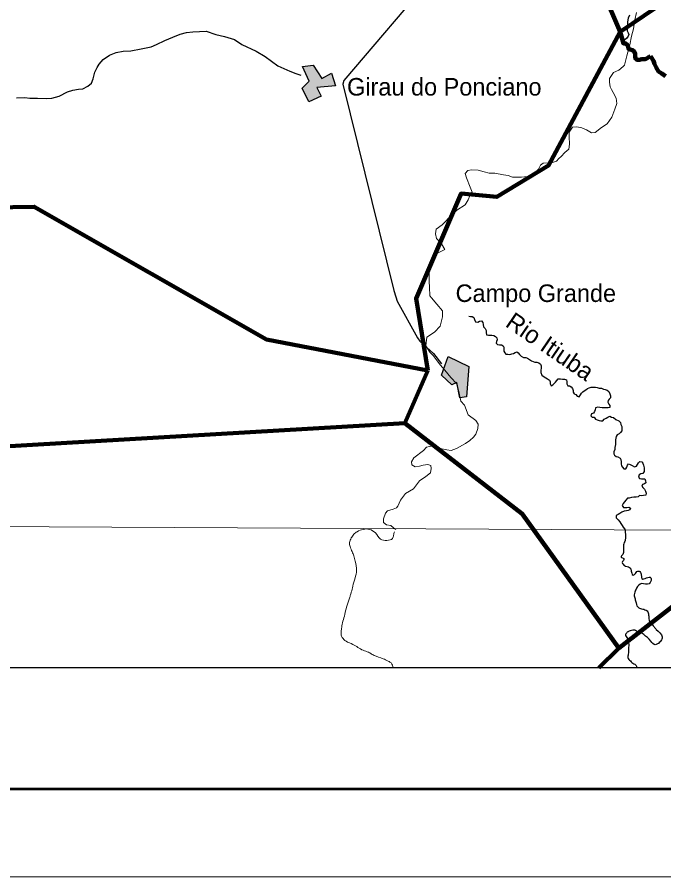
# Model space of a CAD drawing. Extents: x 553962 to 842807, y 8883888 to 9032388.
# Drawn here: x 729677 to 748090, y 8883888 to 8908376 of the extents above; entities that cross this region are included whole.
import ezdxf
from ezdxf.enums import TextEntityAlignment as Align

# ---------------------------------------------------------------- set-up
doc = ezdxf.new("R2010")
doc.units = 0
doc.header["$LTSCALE"] = 200
for name, color, linetype, lineweight in [('1', 7, 'Continuous', 13), ('12', 7, 'Continuous', 25), ('14', 7, 'Continuous', 13), ('21', 7, 'Continuous', 25), ('24', 7, 'Continuous', 25), ('3', 7, 'Continuous', 13), ('9', 7, 'Continuous', 90)]:
    doc.layers.add(name, color=color, linetype=linetype, lineweight=lineweight)
doc.layers.add('41', color=7, linetype='Continuous')
doc.layers.add('49', color=7, linetype='Continuous')

msp = doc.modelspace()

# ---------------------------------------------------------------- hatches: boundary and pattern name
at = {"layer": '21'}
for points in [[(737801.5, 8906970.9), (738106.6, 8907012.5), (738347.6, 8906633.5), (738630.7, 8906778.2), (738745.6, 8906416), (738212.5, 8906368.9), (738331.1, 8906121.9), (737984.3, 8905966.4), (737794.3, 8906356.6), (737990.6, 8906555.2)], [(741953.3, 8898708.5), (742539, 8898421), (742473.5, 8897565.2), (742282.6, 8897532.8), (742195.4, 8897971), (742053.9, 8897898.6), (741759, 8898176.9)]]:
    msp.add_hatch(color=256, dxfattribs=at).paths.add_polyline_path(points)

# ---------------------------------------------------------------- linework, layer by layer
at = {"layer": '1'}
msp.add_lwpolyline([(564751.7, 8894587.5), (664411.9, 8894209.9), (791388.5, 8893536.2)], dxfattribs=at)
at = {"layer": '12'}
for points in [[(746519.8, 8913147), (744583.5, 8912890.8), (744456, 8912865.6), (744221.3, 8912764.1), (744164.9, 8912662.3), (738981.9, 8906574.2), (738945.9, 8906472.4), (740401.6, 8900591.2), (740457, 8900407.7), (740497.3, 8900290.4), (741074.2, 8899240), (741140.1, 8899143.1), (741531, 8898790.9), (741761.4, 8898500.5)], [(732698.6, 8907406), (732912.6, 8907415.8), (733208.3, 8907476.3), (733493.7, 8907526.8), (733646.8, 8907597.8), (733881.6, 8907714.5), (734106.1, 8907810.9), (734320.4, 8907892), (734498.8, 8907937.5), (734677.2, 8907962.7), (734865.7, 8907967.4), (735054.3, 8907977.3), (735334.1, 8907885.1), (735578.4, 8907823.5), (735863.4, 8907741.4), (736076.8, 8907598.4), (736483.7, 8907404.1), (736742.9, 8907255.9), (737103.6, 8906990.3), (737439.3, 8906842), (737612.3, 8906775.4), (737750.2, 8906727.3)], [(729657.5, 8906082), (729896.9, 8906091.7), (730039.5, 8906071.1), (730253.5, 8906065.6), (730497.9, 8906055), (730661, 8906064.9), (730870.1, 8906130.7), (731110, 8906247.4), (731263, 8906293), (731426.1, 8906328.3), (731543.3, 8906338.3), (731686.2, 8906409.4), (731788.5, 8906500.9), (731839.8, 8906623.1), (731891.5, 8906806.3), (731958.2, 8906938.7), (732014.6, 8907040.4), (732122.1, 8907172.7), (732300.8, 8907289.5), (732499.7, 8907365.6), (732698.6, 8907406)]]:
    msp.add_lwpolyline(points, dxfattribs=at)
at = {"layer": '14'}
for points in [[(745102.2, 8904352.2), (745168.7, 8904403), (745276.1, 8904525), (745383.4, 8904616.5), (745404.3, 8904754), (745394.9, 8904962.9), (745395.4, 8905100.4), (745492.7, 8905242.9), (745609.9, 8905247.8), (745752.4, 8905222.1), (745884.7, 8905170.9), (746032.1, 8905078.9), (746139.1, 8905094), (746317.9, 8905236.3), (746481.3, 8905337.9), (746614.5, 8905526.1), (746696.8, 8905755.2), (746753.5, 8905918.1), (746733.6, 8906065.9), (746647.6, 8906229), (746602.1, 8906315.7), (746566.7, 8906392.2), (746546.8, 8906524.7), (746547.2, 8906631.7), (746659.9, 8906799.6), (746807.9, 8906865.5), (746935.6, 8906967.2), (746966.4, 8907012.9), (747033.6, 8907277.7), (747121.3, 8907588.3), (747173.2, 8907837.8), (747230, 8908046.6), (747266.6, 8908301.2), (747313.2, 8908504.9)], [(741412.4, 8901164.9), (741428.6, 8901404.3), (741541.4, 8901602.8), (741720, 8901694.2), (741852.7, 8901760.1), (741756.5, 8901923.3), (741614.4, 8902071.3), (741584.3, 8902208.9), (741610.3, 8902336.2), (741778.9, 8902463.3), (742049.9, 8902742.9), (742198.1, 8902875.1), (742433, 8903027.5), (742520.2, 8903170), (742566.4, 8903287.1), (742633.1, 8903393.9), (742572.5, 8903536.7), (742471.5, 8903801.7), (742436.3, 8903924.1), (742508, 8904010.5), (742615, 8904030.7), (742803.5, 8904015.1), (742976.5, 8903974), (743119, 8903933), (743276.9, 8903932.7), (743526.4, 8903881.3), (743658.8, 8903865.8), (743785.9, 8903814.6), (744035.5, 8903814.1), (744208.8, 8903839.3), (744407.8, 8903920.4), (744525.4, 8904042.5), (744576.8, 8904159.5), (744658.5, 8904215.4), (744892.9, 8904230.3), (745030.6, 8904275.9), (745102.2, 8904352.2)], [(740463, 8893777.9), (740392, 8893831.3), (740315.8, 8893892.6), (740193.7, 8893918.3), (740112.4, 8893979.6), (740107.7, 8894081.4), (740164.3, 8894249.4), (740225.7, 8894315.6), (740378.7, 8894361.1), (740480.7, 8894401.7), (740516.6, 8894447.5), (740588.5, 8894620.5), (740731.8, 8894808.8), (740966.7, 8894940.8), (741130.5, 8895164.6), (741309.3, 8895291.6), (741447.2, 8895398.4), (741468, 8895515.5), (741453.1, 8895602.1), (741371.7, 8895632.8), (741234.1, 8895612.7), (741132.1, 8895587.4), (741009.7, 8895567.3), (740918.2, 8895623.5), (740908.4, 8895710.1), (740969.9, 8895827.1), (741245.8, 8896030.4), (741332.7, 8896127), (741501, 8896162.4), (741587.4, 8896116.4), (741658.7, 8896111.1), (741765.6, 8896075.3), (741908.1, 8896049.6), (742030.3, 8896034.1), (742188.4, 8896089.8), (742438.6, 8896232), (742566.2, 8896313.2), (742668.5, 8896409.8), (742740.1, 8896496.3), (742791.7, 8896659.2), (742802.3, 8896786.6), (742741.6, 8896883.4), (742523.1, 8897046.9), (742417.1, 8897322.1), (742310.6, 8897439.5), (742250.5, 8897714.7), (742190.2, 8897938.9), (742027.8, 8898112.4), (741855.3, 8898316.5), (741733.6, 8898464.5), (741637.2, 8898581.8), (741520.6, 8898734.9), (741424.2, 8898831.8), (741312.8, 8899015.4), (741344.3, 8899265), (741558.7, 8899402.1), (741717.3, 8899569.9), (741784.5, 8899839.8), (741790.2, 8900007.9), (741627.9, 8900201.8), (741470.7, 8900385.4), (741425, 8900441.6), (741415.7, 8900681), (741411.2, 8900849.1), (741412.4, 8901164.9)]]:
    msp.add_lwpolyline(points, dxfattribs=at)
msp.add_spline([(740417.8, 8893718), (740395, 8893617.9), (740366.3, 8893527), (740201.3, 8893471.8), (740024.2, 8893508.9), (739877.2, 8893682.8), (739707.5, 8893786.1), (739358.5, 8893717.2), (739264.2, 8893644.1), (739189.2, 8893539.6), (739143.8, 8893408.5), (739155.2, 8893295.7), (739216.5, 8893150.5), (739263.3, 8893031.3), (739303.8, 8892876.6), (739340.8, 8892619.9), (739297.6, 8892401.9), (739233.3, 8892164.3), (739191.8, 8891997.3), (739163, 8891901.3), (739128.9, 8891800.4), (739054.6, 8891568.2), (739006.8, 8891365.7), (738954.1, 8891168.5), (738917.5, 8890996.2), (738902.9, 8890869.1), (738913.8, 8890741), (738932.9, 8890704.5), (739041.4, 8890598.4), (739232.1, 8890509.7), (739532.1, 8890340.4), (739683, 8890283.8), (739782.9, 8890223.9), (739838, 8890196.4), (740094.7, 8890100.1), (740245.1, 8890028.2), (740325, 8889979.3), (740376.2, 8889839.6), (740376.7, 8889836.8)], degree=3, dxfattribs=at)
at = {"layer": '21'}
for points in [[(737801.5, 8906970.9), (738106.6, 8907012.5), (738347.6, 8906633.5), (738630.7, 8906778.2), (738745.6, 8906416), (738212.5, 8906368.9), (738331.1, 8906121.9), (737984.3, 8905966.4), (737794.3, 8906356.6), (737990.6, 8906555.2)], [(741953.3, 8898708.5), (742539, 8898421), (742473.5, 8897565.2), (742282.6, 8897532.8), (742195.4, 8897971), (742053.9, 8897898.6), (741759, 8898176.9)]]:
    msp.add_lwpolyline(points, close=True, dxfattribs=at)
at = {"layer": '24'}
for points in [[(747110.1, 8908431.2), (747073.9, 8908350), (747068.5, 8908299.1), (747052.8, 8908238.1), (747052.4, 8908177), (747051.8, 8908095.5), (747051.4, 8908034.4), (747051, 8907983.5), (747076.1, 8907932.4), (747091, 8907881.4), (747075.4, 8907830.6), (747029.2, 8907764.6), (746947.3, 8907698.9), (746906.4, 8907668.6), (746941.8, 8907627.7), (747002.8, 8907627.3), (747048.3, 8907591.4), (747078.4, 8907530.1), (747083.1, 8907479.1), (747133.8, 8907458.4), (747194.7, 8907432.6), (747245.3, 8907401.8), (747275.4, 8907335.4), (747274.8, 8907248.8), (747294.7, 8907182.5), (747345.4, 8907156.7), (747406.4, 8907161.4), (747457.4, 8907176.4), (747513.3, 8907176), (747569.3, 8907180.8), (747620.4, 8907211), (747661.3, 8907241.3), (747707.2, 8907261.4)], [(747707.2, 8907261.4), (747727.8, 8907234.4), (747794.5, 8907132.9), (747825.5, 8907051.5), (747877, 8906939.6), (747943.7, 8906833), (748030.5, 8906772.3), (748134.8, 8906696)], [(742537.4, 8899861.4), (742586, 8899849), (742636.8, 8899848.6), (742682.4, 8899822.9), (742702.3, 8899761.6), (742732.4, 8899695.2), (742793.4, 8899689.7), (742844.5, 8899719.9), (742900.5, 8899729.8), (742935.7, 8899678.6), (742945.5, 8899617.4), (742960.3, 8899551.1), (743005.8, 8899510.1), (743035.9, 8899453.8), (743035.5, 8899392.7), (743045.2, 8899331.5), (743096, 8899321), (743146.9, 8899320.7), (743197.7, 8899315.3), (743248.5, 8899304.8), (743294.1, 8899284.1), (743334.5, 8899243.1), (743344.3, 8899187), (743323.6, 8899136.2), (743318.2, 8899085.3), (743358.7, 8899054.4), (743409.4, 8899038.8), (743470.5, 8899038.4), (743516.1, 8899017.8), (743536.1, 8898971.8), (743535.8, 8898920.9), (743535.4, 8898864.8), (743560.5, 8898813.8), (743595.8, 8898777.9), (743646.7, 8898772.4), (743707.7, 8898767), (743763.7, 8898781.9), (743814.7, 8898796.8), (743855.6, 8898827.1), (743906.5, 8898842.1), (743947, 8898811.3), (743982.3, 8898770.3), (744032.9, 8898724.1), (744093.6, 8898683), (744159.7, 8898682.6), (744210.5, 8898661.9), (744261, 8898620.8), (744321.8, 8898584.7), (744367.5, 8898564.1), (744418.2, 8898548.5), (744474.2, 8898548.1), (744530, 8898527.4), (744580.6, 8898491.4), (744595.5, 8898440.3), (744595.1, 8898379.2), (744589.6, 8898318.1), (744584, 8898251.9), (744619.1, 8898180.4), (744679.8, 8898129.1), (744735.6, 8898103.3), (744776.1, 8898072.4), (744831.7, 8898031.3), (744851.8, 8897985.3), (744851.4, 8897929.3), (744881.5, 8897873.1), (744932.6, 8897903.3), (744968.4, 8897938.8), (745009.3, 8897974.2), (745040.2, 8898024.9), (745086.3, 8898070.4), (745147.3, 8898070.1), (745203.2, 8898064.6), (745259.2, 8898064.2), (745315, 8898043.5), (745329.9, 8897992.5), (745329.5, 8897931.3), (745354.5, 8897870.1), (745405.3, 8897869.7), (745456, 8897843.9), (745486.3, 8897803), (745506.2, 8897741.7), (745510.9, 8897690.8), (745541.2, 8897649.8), (745586.8, 8897624.1), (745622.1, 8897583.1), (745677.9, 8897562.4), (745713.9, 8897618.2), (745744.7, 8897663.8), (745785.6, 8897699.2), (745821.5, 8897734.6), (745872.5, 8897759.8), (745913.5, 8897795.2), (745964.5, 8897820.3), (746020.5, 8897835.2), (746076.5, 8897834.9), (746142.6, 8897834.4), (746193.4, 8897829), (746254.3, 8897808.3), (746315.3, 8897807.9), (746371.1, 8897782), (746421.9, 8897766.4)], [(746421.9, 8897766.4), (746477.7, 8897750.8), (746523.2, 8897709.8), (746553.3, 8897648.4), (746573.3, 8897592.3), (746567.8, 8897536.3), (746537, 8897495.7), (746501.2, 8897460.3), (746495.7, 8897409.4), (746520.8, 8897353.2), (746556.1, 8897312.2), (746549.6, 8897261.7), (746504.8, 8897246.3), (746443.7, 8897246.7), (746387.8, 8897247.1), (746336.9, 8897247.4), (746265.8, 8897258.1), (746209.9, 8897263.5), (746148.8, 8897248.6), (746133.1, 8897192.7), (746112.4, 8897141.9), (746091.8, 8897096.2), (746035.7, 8897076.2), (746009.8, 8897015.2), (746050.3, 8896979.3), (746106.2, 8896978.9), (746146.5, 8896927.7), (746197.2, 8896901.9), (746248, 8896891.4), (746298.8, 8896880.9), (746349.7, 8896880.6), (746390.6, 8896921.1), (746451.9, 8896956.3), (746497.9, 8896981.5), (746548.9, 8897006.6), (746599.6, 8896985.9), (746655.5, 8896970.3), (746726.3, 8896918.9), (746812.5, 8896872.5), (746857.9, 8896831.5), (746867.7, 8896770.3), (746892.7, 8896714.1), (746897.4, 8896647.8), (746891.9, 8896596.9), (746856, 8896546.2), (746815.1, 8896510.8), (746764, 8896480.6), (746738.2, 8896434.9), (746722.6, 8896384.1), (746717.2, 8896333.2), (746716.7, 8896261.9), (746711.2, 8896200.8), (746695.4, 8896119.4), (746695, 8896058.2), (746669.1, 8895997.3), (746663.6, 8895941.3), (746688.8, 8895895.3), (746729.2, 8895864.4), (746785.1, 8895853.9), (746845.9, 8895817.9), (746871, 8895771.9), (746880.8, 8895710.7), (746880.3, 8895649.5), (746885.1, 8895598.6), (746915.3, 8895557.6), (746955.7, 8895511.5), (747011.6, 8895511.2), (747037.4, 8895556.8), (747058.1, 8895612.8), (747088.9, 8895653.3), (747134.5, 8895632.6), (747185.2, 8895601.7), (747251.1, 8895565.7), (747312.2, 8895585.7), (747343.1, 8895631.3), (747373.9, 8895676.9), (747404.7, 8895717.5), (747465.7, 8895712), (747495.9, 8895671.1), (747515.9, 8895614.9), (747530.6, 8895538.4), (747530.2, 8895487.5), (747529.9, 8895436.5), (747493.9, 8895380.7), (747432.8, 8895370.9), (747391.9, 8895335.5), (747371.1, 8895274.5), (747401.3, 8895233.6), (747452.2, 8895228.2), (747503, 8895227.8), (747553.9, 8895222.4), (747573.8, 8895166.3), (747578.6, 8895115.3), (747537.7, 8895085), (747481.5, 8895059.9), (747460.9, 8895014.2), (747496.2, 8894978.3), (747541.7, 8894932.2), (747566.7, 8894876), (747586.7, 8894819.8), (747576.1, 8894763.8)], [(747576.1, 8894763.8), (747515, 8894748.9), (747453.9, 8894739.2), (747398, 8894749.7), (747357.1, 8894714.3), (747306.2, 8894704.4), (747234.9, 8894699.8), (747168.8, 8894695.1), (747107.6, 8894675.2), (747056.7, 8894670.4), (747005.5, 8894614.7), (746969.5, 8894569.1), (746928.5, 8894518.4), (746907.8, 8894462.5), (746937.9, 8894411.4), (746988.8, 8894411), (747039.7, 8894410.7), (747095.6, 8894415.4), (747141.2, 8894389.7), (747120.6, 8894344), (747074.7, 8894323.9), (747023.7, 8894314), (746962.6, 8894304.2), (746891.2, 8894274.1), (746840.1, 8894233.7), (746794.2, 8894213.6), (746738, 8894183.4), (746732.5, 8894117.2), (746793.1, 8894055.7), (746838.5, 8894004.5), (746868.6, 8893948.3), (746903.9, 8893897.1), (746934.1, 8893846), (746974.5, 8893805), (746979.5, 8893799.8)]]:
    msp.add_lwpolyline(points, dxfattribs=at)
msp.add_spline([(746979.5, 8893799.8), (746986.5, 8893472.8), (746946.2, 8893341.5), (746940.6, 8893178.3), (746921.6, 8893071.8), (746873.1, 8892996.9), (746953.2, 8892953.1), (746908.6, 8892842.4), (746932.2, 8892790.5), (746966.7, 8892753.5), (747117.8, 8892702), (747151.5, 8892644.6), (747178.3, 8892536.3), (747217.1, 8892478.7), (747258.7, 8892502.7), (747285.1, 8892527.3), (747322.8, 8892587.2), (747384.3, 8892595.2), (747442.4, 8892506.2), (747459.4, 8892408.6), (747468.7, 8892382.7), (747601.9, 8892403.3), (747719.4, 8892409.2), (747672.7, 8892237.3), (747458.7, 8892240.1), (747316.6, 8892112.5), (747261.6, 8891997.1), (747248.6, 8891915.8), (747270.3, 8891807.8), (747301.9, 8891689.2), (747324.6, 8891606.6), (747398.8, 8891542.6), (747519.9, 8891507.5), (747634.7, 8891436.9), (747660.9, 8891308.3), (747729.8, 8891091.3), (747764.6, 8891064.5), (747813.7, 8891011.6), (747877.2, 8890932.7), (748043.5, 8890727.4), (748025.2, 8890641.2), (747934.9, 8890537.3), (747847, 8890499.7), (747718, 8890601.5), (747520.5, 8890787.5), (747410.2, 8890842.6), (747379.7, 8890843.7), (747314.9, 8890886.9), (747203.8, 8890916.5), (747131.6, 8890893.7), (747085.1, 8890874.9), (747079.8, 8890870), (747064.4, 8890865.5), (747033, 8890841.1), (747000.5, 8890786.1), (747052.8, 8890677), (747089.2, 8890553.1), (747088.7, 8890389.7), (747077.9, 8890226.6), (747064.2, 8890125), (747137.8, 8890040.6), (747176.7, 8889988.1), (747236.8, 8889955.3), (747316.1, 8889891.1), (747301, 8889836.8)], degree=3, dxfattribs=at)
at = {"layer": '3'}
msp.add_lwpolyline([(842807.3, 9032387.8), (842807.3, 8883887.8), (553961.7, 8883887.8), (553961.7, 9032387.8)], close=True, dxfattribs=at)
msp.add_lwpolyline([(842807.3, 9032387.8), (842807.3, 8883887.8), (553961.7, 8883887.8), (553961.7, 9032387.8)], close=True, dxfattribs=at)
at = {"layer": '3', "lineweight": 53}
msp.add_lwpolyline([(840307.3, 9029887.8), (840307.3, 8886387.8), (560211.7, 8886387.8), (560211.7, 9029887.8)], close=True, dxfattribs=at)
msp.add_lwpolyline([(840307.3, 9029887.8), (840307.3, 8886387.8), (560211.7, 8886387.8), (560211.7, 9029887.8)], close=True, dxfattribs=at)
at = {"layer": '3', "lineweight": 25}
msp.add_lwpolyline([(563033.9, 9026438.8), (793061.1, 9026438.8), (793495.6, 8889836.8), (563468.3, 8889836.8)], close=True, dxfattribs=at)
msp.add_lwpolyline([(563033.9, 9026438.8), (793061.1, 9026438.8), (793495.6, 8889836.8), (563468.3, 8889836.8)], close=True, dxfattribs=at)
at = {"layer": '9'}
for p, q in [((746844.1, 8907956.8), (741055, 8921600.7)), ((746844.1, 8907956.8), (755858.8, 8914075.8)), ((742318.1, 8903350.9), (743333.5, 8903255.5)), ((742318.1, 8903350.9), (743333.5, 8903255.5)), ((741371.9, 8898310.2), (736775.3, 8899194.4)), ((746801.1, 8890392.2), (746237.5, 8889836.8)), ((746801.1, 8890392.2), (746237.5, 8889836.8))]:
    msp.add_line(p, q, dxfattribs=at)
for points in [[(741371.9, 8898310.2), (736775.3, 8899194.4), (730163.4, 8902976.8), (725291.2, 8902898), (725401.2, 8914588.3), (719613.1, 8922670.1)], [(741371.9, 8898310.2), (741034.6, 8900357.7), (742318.1, 8903350.9), (743333.5, 8903255.5), (744802.2, 8904149.6), (746844.1, 8907956.8)], [(746844.1, 8907956.8), (746941.8, 8907627.7), (747002.8, 8907627.3), (747048.3, 8907591.4), (747078.4, 8907530.1), (747083.1, 8907479.1), (747133.8, 8907458.4), (747194.7, 8907432.6), (747245.3, 8907401.8), (747275.4, 8907335.4), (747274.8, 8907248.8), (747294.7, 8907182.5), (747345.4, 8907156.7), (747406.4, 8907161.4), (747457.4, 8907176.4), (747513.3, 8907176), (747569.3, 8907180.8), (747620.4, 8907211), (747661.3, 8907241.3), (747707.2, 8907261.4)], [(746844.1, 8907956.8), (746941.8, 8907627.7), (747002.8, 8907627.3), (747048.3, 8907591.4), (747078.4, 8907530.1), (747083.1, 8907479.1), (747133.8, 8907458.4), (747194.7, 8907432.6), (747245.3, 8907401.8), (747275.4, 8907335.4), (747274.8, 8907248.8), (747294.7, 8907182.5), (747345.4, 8907156.7), (747406.4, 8907161.4), (747457.4, 8907176.4), (747513.3, 8907176), (747569.3, 8907180.8), (747620.4, 8907211), (747661.3, 8907241.3), (747707.2, 8907261.4)], [(747707.2, 8907261.4), (747727.8, 8907234.4), (747794.5, 8907132.9), (747825.5, 8907051.5), (747877, 8906939.6), (747943.7, 8906833), (748030.5, 8906772.3), (748134.8, 8906696)], [(747707.2, 8907261.4), (747727.8, 8907234.4), (747794.5, 8907132.9), (747825.5, 8907051.5), (747877, 8906939.6), (747943.7, 8906833), (748030.5, 8906772.3), (748134.8, 8906696)], [(746808.9, 8890399.8), (752241.5, 8894614.2), (753009.4, 8895516.7), (754051.4, 8895909.3), (754534, 8896055.4), (755222.3, 8896553.7), (755686.3, 8897459.8), (755895.2, 8898166.4), (755953.2, 8899001.4), (756092.4, 8900844.6)], [(746808.9, 8890399.8), (752241.5, 8894614.2), (753009.4, 8895516.7), (754051.4, 8895909.3), (754534, 8896055.4), (755222.3, 8896553.7), (755686.3, 8897459.8), (755895.2, 8898166.4), (755953.2, 8899001.4), (756092.4, 8900844.6)], [(724638.9, 8891123.6), (729122.2, 8896139.1), (740717.5, 8896813.6), (741371.9, 8898310.2)], [(740717.5, 8896813.6), (744056.4, 8894231.8), (746808.9, 8890399.8), (746801.2, 8890392.2)], [(740717.5, 8896813.6), (744056.4, 8894231.8), (746808.9, 8890399.8), (746801.2, 8890392.2)]]:
    msp.add_lwpolyline(points, dxfattribs=at)

# ---------------------------------------------------------------- texts
at = {"layer": '41'}
for s, p in [('Girau do Ponciano', (739070.3, 8906143.2)), ('Campo Grande', (742160.9, 8900263.3))]:
    msp.add_text(s, height=500, dxfattribs=at).set_placement(p)
at = {"layer": '49'}
msp.add_text('Rio Itiuba', height=500, rotation=325.606, dxfattribs=at).set_placement((744712.7, 8898789.2), align=Align.CENTER)

doc.saveas('drawing.dxf')
